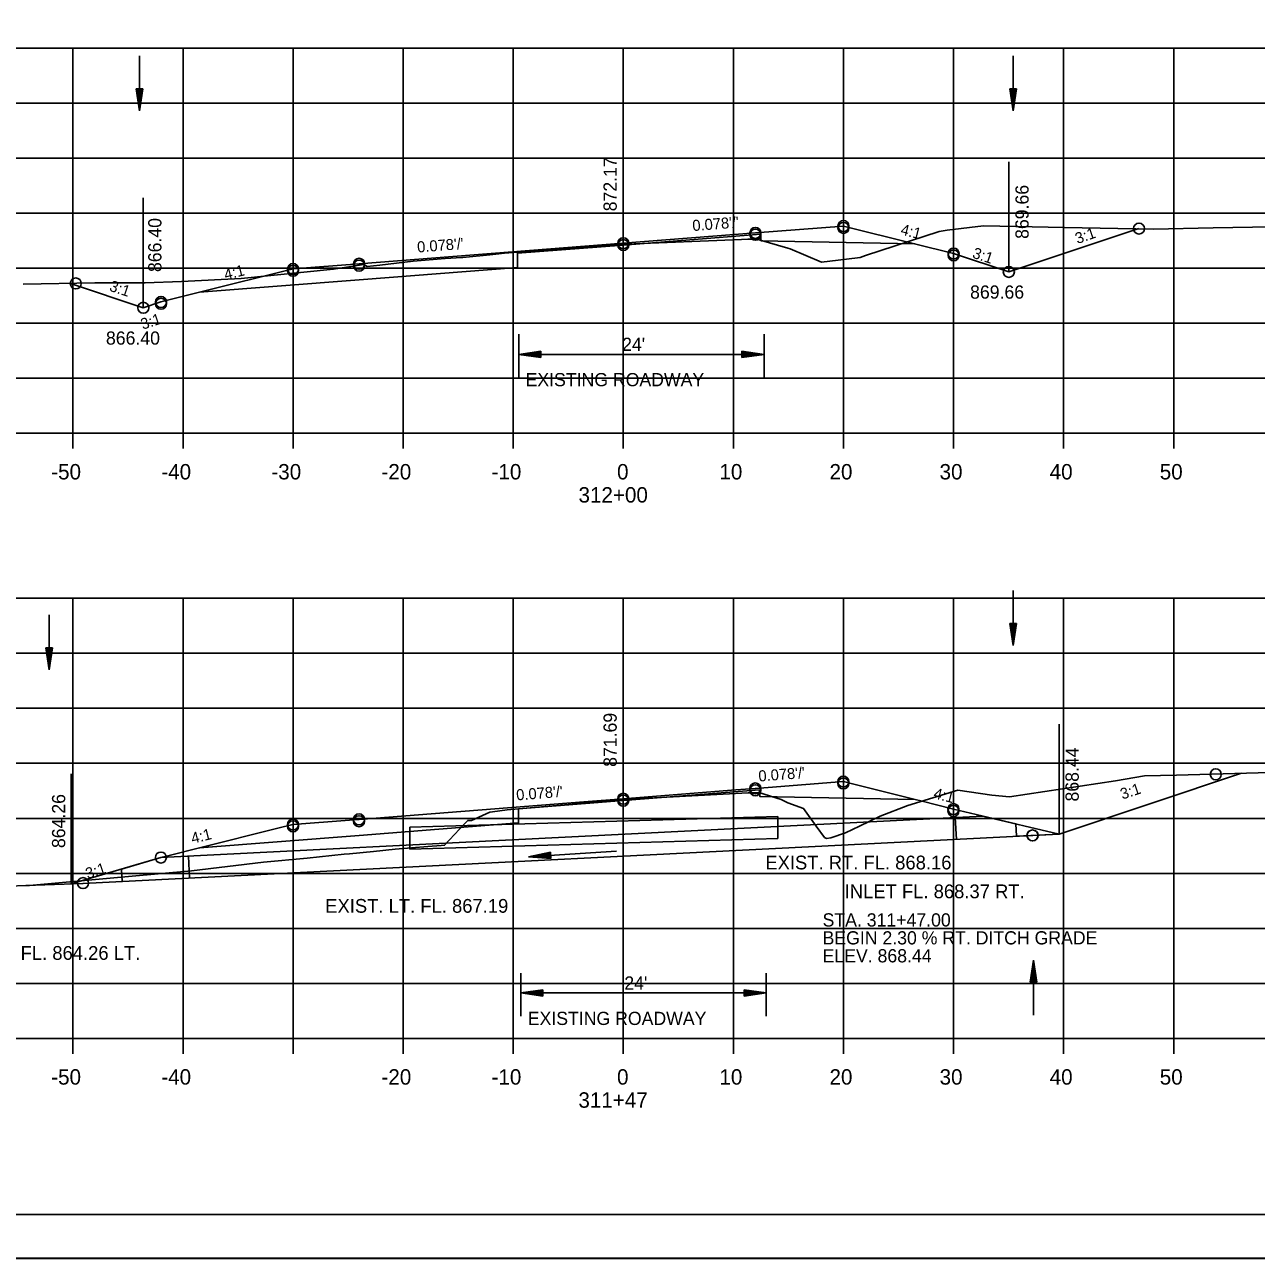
# Model space of a CAD drawing. Extents: x 1486524 to 1499135, y 326561 to 337924.
# Drawn here: x 1488928.5 to 1489040.4, y 335126 to 335238.1 of the extents above; entities that cross this region are included whole.
import ezdxf

# ---------------------------------------------------------------- set-up
doc = ezdxf.new("R2010")
doc.units = 0
for name, color, linetype in [('E_Const Align', 7, 'Continuous'), ('E_Const Align Station', 7, 'Continuous'), ('E_Ownership Information', 7, 'Continuous'), ('E_Property Line', 7, 'Continuous'), ('E_Proposed ROW and Easements', 7, 'Continuous'), ('E_Proposed ROW Fig Annot', 7, 'Continuous'), ('E_Quarter Calls', 7, 'Continuous'), ('E_Station Offset', 7, 'Continuous'), ('E_Survey Point', 7, 'Continuous'), ('E_Title Sheet', 7, 'Continuous'), ('E_Tract Number', 7, 'Continuous'), ('R_Water Annot', 7, 'Continuous'), ('R_Xsect Elev', 7, 'Continuous'), ('R_Xsect Slope', 7, 'Continuous')]:
    doc.layers.add(name, color=color, linetype=linetype)

msp = doc.modelspace()

# ---------------------------------------------------------------- linework, layer by layer
at = {"layer": 'E_Const Align'}
for p, q in [((1488842.89, 335201.01), (1489122.89, 335201.01)), ((1488932.89, 335199.61), (1488932.89, 335201.01)), ((1488942.89, 335199.61), (1488942.89, 335201.01)), ((1488952.89, 335199.61), (1488952.89, 335201.01)), ((1488962.89, 335199.61), (1488962.89, 335201.01)), ((1488972.89, 335199.61), (1488972.89, 335201.01)), ((1488982.89, 335199.61), (1488982.89, 335201.01)), ((1488992.89, 335199.61), (1488992.89, 335201.01)), ((1489002.89, 335199.61), (1489002.89, 335201.01)), ((1489012.89, 335199.61), (1489012.89, 335201.01)), ((1489022.89, 335199.61), (1489022.89, 335201.01)), ((1489032.89, 335199.61), (1489032.89, 335201.01)), ((1488932.89, 335144.61), (1488932.89, 335146.01)), ((1488942.89, 335144.61), (1488942.89, 335146.01)), ((1488952.89, 335144.61), (1488952.89, 335146.01)), ((1488962.89, 335144.61), (1488962.89, 335146.01)), ((1488972.89, 335144.61), (1488972.89, 335146.01)), ((1488982.89, 335144.61), (1488982.89, 335146.01)), ((1488992.89, 335144.61), (1488992.89, 335146.01)), ((1489002.89, 335144.61), (1489002.89, 335146.01)), ((1489012.89, 335144.61), (1489012.89, 335146.01)), ((1489022.89, 335144.61), (1489022.89, 335146.01)), ((1489032.89, 335144.61), (1489032.89, 335146.01))]:
    msp.add_line(p, q, dxfattribs=at)
at = {"layer": 'E_Ownership Information'}
for p, q in [((1488842.89, 335236.01), (1489122.89, 335236.01)), ((1488932.89, 335201.01), (1488932.89, 335236.01)), ((1488942.89, 335201.01), (1488942.89, 335236.01)), ((1488952.89, 335201.01), (1488952.89, 335236.01)), ((1488962.89, 335201.01), (1488962.89, 335236.01)), ((1488972.89, 335201.01), (1488972.89, 335236.01)), ((1488982.89, 335201.01), (1488982.89, 335236.01)), ((1488992.89, 335201.01), (1488992.89, 335236.01)), ((1489002.89, 335201.01), (1489002.89, 335236.01)), ((1489012.89, 335201.01), (1489012.89, 335236.01)), ((1489022.89, 335201.01), (1489022.89, 335236.01)), ((1489032.89, 335201.01), (1489032.89, 335236.01)), ((1488842.89, 335231.01), (1489122.89, 335231.01)), ((1488842.89, 335226.01), (1489122.89, 335226.01)), ((1488842.89, 335221.01), (1489122.89, 335221.01)), ((1488842.89, 335216.01), (1489122.89, 335216.01)), ((1488842.89, 335211.01), (1489122.89, 335211.01)), ((1488842.89, 335206.01), (1489122.89, 335206.01)), ((1488842.89, 335201.01), (1489122.89, 335201.01)), ((1488842.89, 335186.01), (1489122.89, 335186.01)), ((1488932.89, 335146.01), (1488932.89, 335186.01)), ((1488942.89, 335146.01), (1488942.89, 335186.01)), ((1488952.89, 335146.01), (1488952.89, 335186.01)), ((1488962.89, 335146.01), (1488962.89, 335186.01)), ((1488972.89, 335146.01), (1488972.89, 335186.01)), ((1488982.89, 335146.01), (1488982.89, 335186.01)), ((1488992.89, 335146.01), (1488992.89, 335186.01)), ((1489002.89, 335146.01), (1489002.89, 335186.01)), ((1489012.89, 335146.01), (1489012.89, 335186.01)), ((1489022.89, 335146.01), (1489022.89, 335186.01)), ((1489032.89, 335146.01), (1489032.89, 335186.01)), ((1488842.89, 335181.01), (1489122.89, 335181.01)), ((1488842.89, 335176.01), (1489122.89, 335176.01)), ((1488842.89, 335171.01), (1489122.89, 335171.01)), ((1488842.89, 335166.01), (1489122.89, 335166.01)), ((1488842.89, 335161.01), (1489122.89, 335161.01)), ((1488842.89, 335156.01), (1489122.89, 335156.01)), ((1488842.89, 335151.01), (1489122.89, 335151.01)), ((1488842.89, 335146.01), (1489122.89, 335146.01))]:
    msp.add_line(p, q, dxfattribs=at)
at = {"layer": 'E_Property Line'}
msp.add_line((1489141.07, 335130.01), (1488824.89, 335130.01), dxfattribs=at)
at = {"layer": 'E_Proposed ROW and Easements'}
for p, q in [((1488973.39, 335210), (1488973.39, 335206.07)), ((1488995.67, 335210), (1488995.67, 335206.07)), ((1488975.39, 335208.48), (1488973.39, 335208.18)), ((1488975.39, 335207.88), (1488973.39, 335208.18)), ((1488975.39, 335208.43), (1488973.72, 335208.18)), ((1488975.39, 335207.93), (1488973.72, 335208.18)), ((1488975.39, 335208.38), (1488974.07, 335208.18)), ((1488975.39, 335207.98), (1488974.07, 335208.18)), ((1488975.39, 335208.33), (1488974.4, 335208.18)), ((1488975.39, 335208.03), (1488974.4, 335208.18)), ((1488975.39, 335208.28), (1488974.74, 335208.18)), ((1488975.39, 335208.08), (1488974.74, 335208.18)), ((1488975.39, 335208.23), (1488975.07, 335208.18)), ((1488975.39, 335208.13), (1488975.07, 335208.18)), ((1488975.39, 335207.88), (1488975.39, 335208.48)), ((1488993.67, 335208.48), (1488995.67, 335208.18)), ((1488993.67, 335208.48), (1488993.67, 335207.88)), ((1488993.67, 335208.43), (1488995.33, 335208.18)), ((1488993.67, 335208.38), (1488994.99, 335208.18)), ((1488993.67, 335208.33), (1488994.66, 335208.18)), ((1488993.67, 335208.28), (1488994.32, 335208.18)), ((1488993.67, 335208.23), (1488993.98, 335208.18)), ((1488993.67, 335207.88), (1488995.67, 335208.18)), ((1488993.67, 335208.09), (1488994.32, 335208.18)), ((1488993.67, 335207.99), (1488994.99, 335208.18)), ((1488993.67, 335207.93), (1488995.33, 335208.18)), ((1488993.67, 335208.04), (1488994.66, 335208.18)), ((1488993.67, 335208.14), (1488993.98, 335208.18)), ((1488963.5, 335165.2), (1488996.93, 335166.17)), ((1488996.93, 335164.17), (1488996.93, 335166.17)), ((1488963.5, 335163.2), (1488963.5, 335165.2)), ((1488963.5, 335163.2), (1488996.93, 335164.17)), ((1488973.59, 335151.95), (1488973.59, 335148.03)), ((1488995.87, 335151.95), (1488995.87, 335148.03)), ((1488975.59, 335150.44), (1488973.59, 335150.14)), ((1488975.59, 335149.84), (1488975.59, 335150.44)), ((1488993.87, 335150.44), (1488995.87, 335150.14)), ((1488993.87, 335150.44), (1488993.87, 335149.84)), ((1488975.59, 335149.84), (1488973.59, 335150.14)), ((1488975.59, 335150.39), (1488973.92, 335150.14)), ((1488975.59, 335149.89), (1488973.92, 335150.14)), ((1488975.59, 335150.34), (1488974.27, 335150.14)), ((1488975.59, 335149.94), (1488974.27, 335150.14)), ((1488975.59, 335150.29), (1488974.6, 335150.14)), ((1488975.59, 335149.99), (1488974.6, 335150.14)), ((1488975.59, 335150.23), (1488974.94, 335150.14)), ((1488975.59, 335150.04), (1488974.94, 335150.14)), ((1488975.59, 335150.18), (1488975.27, 335150.14)), ((1488975.59, 335150.09), (1488975.27, 335150.14)), ((1488993.87, 335150.39), (1488995.53, 335150.14)), ((1488993.87, 335150.34), (1488995.19, 335150.14)), ((1488993.87, 335150.29), (1488994.86, 335150.14)), ((1488993.87, 335150.24), (1488994.52, 335150.14)), ((1488993.87, 335150.19), (1488994.18, 335150.14)), ((1488993.87, 335149.84), (1488995.87, 335150.14)), ((1488993.87, 335150.04), (1488994.52, 335150.14)), ((1488993.87, 335149.94), (1488995.19, 335150.14)), ((1488993.87, 335149.89), (1488995.53, 335150.14)), ((1488993.87, 335149.99), (1488994.86, 335150.14)), ((1488993.87, 335150.09), (1488994.18, 335150.14))]:
    msp.add_line(p, q, dxfattribs=at)
at = {"layer": 'E_Proposed ROW Fig Annot'}
for p, q in [((1488938.65, 335232.3), (1488938.95, 335230.3)), ((1488939.25, 335232.3), (1488938.65, 335232.3)), ((1488938.7, 335232.3), (1488938.95, 335230.63)), ((1488938.76, 335232.3), (1488938.95, 335230.97)), ((1488938.81, 335232.3), (1488938.95, 335231.31)), ((1488938.86, 335232.3), (1488938.95, 335231.65)), ((1488938.91, 335232.3), (1488938.95, 335231.98)), ((1488939.25, 335232.3), (1488938.95, 335230.3)), ((1488939.05, 335232.3), (1488938.95, 335231.65)), ((1488939.15, 335232.3), (1488938.95, 335230.97)), ((1488939.2, 335232.3), (1488938.95, 335230.63)), ((1488939.1, 335232.3), (1488938.95, 335231.31)), ((1488939, 335232.3), (1488938.95, 335231.98)), ((1489018, 335232.3), (1489018.3, 335230.3)), ((1489018.6, 335232.3), (1489018, 335232.3)), ((1489018.05, 335232.3), (1489018.3, 335230.63)), ((1489018.1, 335232.3), (1489018.3, 335230.97)), ((1489018.15, 335232.3), (1489018.3, 335231.31)), ((1489018.2, 335232.3), (1489018.3, 335231.65)), ((1489018.26, 335232.3), (1489018.3, 335231.98)), ((1489018.6, 335232.3), (1489018.3, 335230.3)), ((1489018.4, 335232.3), (1489018.3, 335231.65)), ((1489018.5, 335232.3), (1489018.3, 335230.97)), ((1489018.55, 335232.3), (1489018.3, 335230.63)), ((1489018.45, 335232.3), (1489018.3, 335231.31)), ((1489018.35, 335232.3), (1489018.3, 335231.98)), ((1488973.39, 335208.18), (1488995.67, 335208.18)), ((1489018, 335183.72), (1489018.3, 335181.72)), ((1489018.6, 335183.72), (1489018, 335183.72)), ((1489018.05, 335183.72), (1489018.3, 335182.05)), ((1489018.1, 335183.72), (1489018.3, 335182.4)), ((1489018.15, 335183.72), (1489018.3, 335182.73)), ((1489018.2, 335183.72), (1489018.3, 335183.07)), ((1489018.26, 335183.72), (1489018.3, 335183.4)), ((1489018.6, 335183.72), (1489018.3, 335181.72)), ((1489018.4, 335183.72), (1489018.3, 335183.07)), ((1489018.5, 335183.72), (1489018.3, 335182.4)), ((1489018.55, 335183.72), (1489018.3, 335182.05)), ((1489018.45, 335183.72), (1489018.3, 335182.73)), ((1489018.35, 335183.72), (1489018.3, 335183.4)), ((1488930.43, 335181.5), (1488930.73, 335179.5)), ((1488931.03, 335181.5), (1488930.43, 335181.5)), ((1488930.48, 335181.5), (1488930.73, 335179.84)), ((1488930.53, 335181.5), (1488930.73, 335180.18)), ((1488930.58, 335181.5), (1488930.73, 335180.51)), ((1488930.63, 335181.5), (1488930.73, 335180.85)), ((1488930.68, 335181.5), (1488930.73, 335181.19)), ((1488931.03, 335181.5), (1488930.73, 335179.5)), ((1488930.82, 335181.5), (1488930.73, 335180.85)), ((1488930.93, 335181.5), (1488930.73, 335180.18)), ((1488930.98, 335181.5), (1488930.73, 335179.84)), ((1488930.88, 335181.5), (1488930.73, 335180.51)), ((1488930.77, 335181.5), (1488930.73, 335181.19)), ((1489019.84, 335151.12), (1489020.14, 335153.12)), ((1489019.89, 335151.12), (1489020.14, 335152.79)), ((1489020.44, 335151.12), (1489020.14, 335153.12)), ((1489020.39, 335151.12), (1489020.14, 335152.79)), ((1489019.95, 335151.12), (1489020.14, 335152.45)), ((1489020, 335151.12), (1489020.14, 335152.11)), ((1489020.05, 335151.12), (1489020.14, 335151.77)), ((1489020.34, 335151.12), (1489020.14, 335152.45)), ((1489020.29, 335151.12), (1489020.14, 335152.11)), ((1489020.24, 335151.12), (1489020.14, 335151.77)), ((1489019.84, 335151.12), (1489020.44, 335151.12)), ((1489020.1, 335151.12), (1489020.14, 335151.44)), ((1489020.19, 335151.12), (1489020.14, 335151.44)), ((1488973.59, 335150.14), (1488995.87, 335150.14))]:
    msp.add_line(p, q, dxfattribs=at)
at = {"layer": 'E_Quarter Calls'}
msp.add_line((1488812.48, 335126.03), (1489145.82, 335126.03), dxfattribs=at)
for points in [[(1488812.48, 335339.36), (1489145.82, 335339.36), (1489145.82, 335126.02), (1488812.48, 335126.02)], [(1489058.81, 335335.47), (1489058.81, 335325.59), (1489094.54, 335325.59), (1489094.54, 335322.67), (1489117.74, 335322.67), (1489117.74, 335298.33), (1489141.07, 335298.33), (1489141.07, 335130.01), (1488824.89, 335130.01), (1488824.89, 335335.47)]]:
    msp.add_lwpolyline(points, close=True, dxfattribs=at)
for centre in [(1489002.89, 335219.84), (1489002.89, 335219.84), (1489002.89, 335219.67), (1489029.73, 335219.61), (1488994.89, 335219.22), (1488994.89, 335219.22), (1488994.89, 335219.05), (1488982.89, 335218.28), (1488982.89, 335218.28), (1488982.89, 335218.11), (1489012.89, 335217.34), (1489012.89, 335217.34), (1488958.89, 335216.41), (1488958.89, 335216.41), (1488958.89, 335216.24), (1489012.89, 335217.17), (1488952.89, 335215.94), (1488952.89, 335215.94), (1488952.89, 335215.77), (1489017.91, 335215.67), (1488933.15, 335214.62), (1488940.89, 335212.94), (1488940.89, 335212.94), (1488940.89, 335212.77), (1488939.28, 335212.41), (1489002.88, 335169.35), (1489002.88, 335169.35), (1489002.88, 335169.18), (1489036.71, 335170.01), (1489036.71, 335170.01), (1488994.88, 335168.73), (1488994.88, 335168.73), (1488994.88, 335168.56), (1488982.88, 335167.79), (1488982.88, 335167.79), (1488982.88, 335167.62), (1489012.88, 335166.85), (1489012.88, 335166.85), (1488958.88, 335165.92), (1488958.88, 335165.92), (1488958.88, 335165.75), (1489012.88, 335166.68), (1488952.88, 335165.45), (1488952.88, 335165.45), (1488952.88, 335165.28), (1489020.06, 335164.46), (1489020.07, 335164.46), (1488940.88, 335162.45), (1488940.88, 335162.45), (1488933.81, 335160.12)]:
    msp.add_circle(centre, 0.5, dxfattribs=at)
at = {"layer": 'E_Station Offset'}
for p, q in [((1489022.48, 335164.58), (1489039.06, 335170.11)), ((1489015.54, 335166.22), (1489022.48, 335164.58)), ((1488940.88, 335162.45), (1488932.73, 335160.05))]:
    msp.add_line(p, q, dxfattribs=at)
at = {"layer": 'E_Survey Point'}
for points in [[(1488944.4, 335213.82), (1488958.89, 335214.95), (1488973.28, 335216.07), (1488973.28, 335217.36), (1488982.89, 335218.11), (1488995.38, 335219.09), (1488995.39, 335218.5), (1489009.35, 335218.23)], [(1488944.4, 335163.33), (1488958.88, 335164.46), (1488973.37, 335165.59), (1488973.37, 335166.88), (1488982.88, 335167.62), (1488995.27, 335168.59), (1488995.28, 335168.01), (1489009.39, 335167.72)]]:
    msp.add_lwpolyline(points, dxfattribs=at)
at = {"layer": 'E_Title Sheet'}
for points in [[(1488932.66, 335214.61), (1488939.28, 335212.41), (1488940.89, 335212.94), (1488944.4, 335213.82), (1488952.89, 335215.94), (1488958.89, 335216.41), (1488982.89, 335218.28), (1488994.89, 335219.22), (1489002.89, 335219.84), (1489009.35, 335218.23), (1489012.89, 335217.34), (1489017.91, 335215.67), (1489029.73, 335219.61)], [(1488928.62, 335159.9), (1488933.81, 335160.09), (1488937.36, 335160.27), (1488937.3, 335161.4), (1488940.88, 335162.45), (1488941.4, 335162.58), (1488944.4, 335163.33), (1488951.63, 335165.14), (1488952.88, 335165.45), (1488958, 335165.85), (1488958.88, 335165.92), (1488979.31, 335167.51), (1488982.88, 335167.79), (1488993.11, 335168.59), (1488994.88, 335168.73), (1488996.05, 335168.82), (1489002.88, 335169.35), (1489003.83, 335169.11), (1489009.39, 335167.72), (1489009.91, 335167.59), (1489012.88, 335166.85), (1489018.54, 335165.51), (1489018.6, 335164.38), (1489022.48, 335164.58), (1489039.06, 335170.11)]]:
    msp.add_lwpolyline(points, dxfattribs=at)
at = {"layer": 'E_Tract Number'}
for points in [[(1488928.37, 335214.56), (1488934.87, 335214.67), (1488939.45, 335214.69), (1488942.74, 335214.8), (1488948.16, 335215.08), (1488956.55, 335215.93), (1488959.33, 335216.33), (1488959.62, 335216.16), (1488960.77, 335216.28), (1488963.8, 335216.66), (1488964.9, 335216.73), (1488966.7, 335216.89), (1488968.23, 335216.97), (1488968.3, 335216.98), (1488970.76, 335217.21), (1488971.57, 335217.3), (1488972.11, 335217.36), (1488982.04, 335218.13), (1488983.13, 335218.2), (1488993.62, 335218.62), (1488994.21, 335218.64), (1488995.01, 335218.64), (1488995.06, 335218.64), (1488995.22, 335218.59), (1488997.83, 335217.83), (1488998.05, 335217.77), (1489000.9, 335216.57), (1489004.16, 335216.95), (1489004.39, 335216.99), (1489004.9, 335217.16), (1489011.59, 335219.34), (1489012.32, 335219.45), (1489015.6, 335219.87), (1489022.97, 335219.72), (1489031.05, 335219.55), (1489036.46, 335219.67), (1489045.44, 335219.83)], [(1488924.49, 335159.8), (1488928.95, 335159.91), (1488937.93, 335160.71), (1488943.67, 335161.24), (1488950.2, 335162.02), (1488954.18, 335162.38), (1488957.53, 335162.74), (1488958.02, 335162.78), (1488960.19, 335162.99), (1488962.15, 335163.21), (1488965.14, 335163.46), (1488966.34, 335163.54), (1488966.66, 335163.57), (1488968.47, 335165.51), (1488968.76, 335165.82), (1488969.11, 335165.82), (1488970.75, 335166.57), (1488971, 335166.6), (1488972.33, 335166.77), (1488981.7, 335167.59), (1488983.5, 335167.75), (1488985.14, 335167.83), (1488994.23, 335168.32), (1488995.05, 335168.34), (1488995.2, 335168.35), (1488997.23, 335167.73), (1488997.84, 335167.41), (1488999.26, 335166.92), (1489000.41, 335165.31), (1489001.17, 335164.27), (1489001.35, 335164.18), (1489001.75, 335164.23), (1489003.07, 335164.7), (1489004.33, 335165.29), (1489006.21, 335166.21), (1489008.73, 335167.17), (1489013.27, 335168.56), (1489016.38, 335168.12), (1489017.98, 335167.98), (1489027.59, 335169.43), (1489030.23, 335169.86), (1489033.15, 335169.94), (1489044.81, 335170.27)]]:
    msp.add_lwpolyline(points, dxfattribs=at)
at = {"layer": 'R_Water Annot'}
for p, q in [((1488938.95, 335230.3), (1488938.95, 335235.3)), ((1489018.3, 335230.3), (1489018.3, 335235.3)), ((1489018.3, 335181.72), (1489018.3, 335186.72)), ((1488930.73, 335179.5), (1488930.73, 335184.5)), ((1489015.54, 335166.22), (1488940.88, 335162.45)), ((1489013.15, 335164.09), (1489013.04, 335166.09)), ((1489018.6, 335164.38), (1489018.54, 335165.51)), ((1488974.29, 335162.52), (1488982.27, 335163.04)), ((1488976.26, 335162.95), (1488974.29, 335162.52)), ((1488976.27, 335162.9), (1488974.62, 335162.54)), ((1488976.27, 335162.85), (1488974.96, 335162.57)), ((1488976.27, 335162.8), (1488975.29, 335162.59)), ((1488976.3, 335162.35), (1488976.26, 335162.95)), ((1488943.48, 335160.58), (1488943.38, 335162.58)), ((1488976.3, 335162.35), (1488974.29, 335162.52)), ((1488976.3, 335162.4), (1488974.62, 335162.54)), ((1488976.29, 335162.45), (1488974.96, 335162.57)), ((1488976.29, 335162.5), (1488975.29, 335162.59)), ((1488976.28, 335162.75), (1488975.63, 335162.61)), ((1488976.29, 335162.56), (1488975.63, 335162.61)), ((1488976.28, 335162.7), (1488975.97, 335162.63)), ((1488976.28, 335162.61), (1488975.97, 335162.63)), ((1488937.36, 335160.27), (1488937.3, 335161.4)), ((1489020.14, 335153.12), (1489020.14, 335148.12))]:
    msp.add_line(p, q, dxfattribs=at)
msp.add_lwpolyline([(1489022.48, 335164.58), (1488933.8, 335160.09)], dxfattribs=at)
at = {"layer": 'R_Xsect Elev'}
for p, q in [((1488982.89, 335218.18), (1488982.89, 335228.18)), ((1489017.91, 335215.67), (1489017.91, 335225.67)), ((1488939.28, 335212.41), (1488939.28, 335222.41)), ((1488982.89, 335167.69), (1488982.89, 335177.69)), ((1489022.48, 335164.58), (1489022.48, 335174.58)), ((1488932.73, 335160.05), (1488932.73, 335170.05))]:
    msp.add_line(p, q, dxfattribs=at)

# ---------------------------------------------------------------- texts
at = {"layer": 'E_Const Align Station'}
for s, p in [('-50', (1488930.92, 335196.81)), ('-40', (1488940.92, 335196.81)), ('-30', (1488950.92, 335196.81)), ('-20', (1488960.92, 335196.81)), ('-10', (1488970.92, 335196.81)), ('0', (1488982.32, 335196.81)), ('10', (1488991.62, 335196.81)), ('20', (1489001.62, 335196.81)), ('30', (1489011.62, 335196.81)), ('40', (1489021.62, 335196.81)), ('50', (1489031.62, 335196.81)), ('312+00', (1488978.82, 335194.71)), ('-50', (1488930.92, 335141.81)), ('-40', (1488940.92, 335141.81)), ('-20', (1488960.92, 335141.81)), ('-10', (1488970.92, 335141.81)), ('0', (1488982.32, 335141.81)), ('10', (1488991.62, 335141.81)), ('20', (1489001.62, 335141.81)), ('30', (1489011.62, 335141.81)), ('40', (1489021.62, 335141.81)), ('50', (1489031.62, 335141.81)), ('311+47', (1488978.81, 335139.71))]:
    msp.add_text(s, height=1.4, dxfattribs=at).set_placement(p)
at = {"layer": 'E_Proposed ROW and Easements'}
for s, p in [('EXIST. RT. FL. 868.16', (1488995.79, 335161.37)), ('EXIST. LT. FL. 867.19', (1488955.81, 335157.43))]:
    msp.add_text(s, height=1.25, dxfattribs=at).set_placement(p)
at = {"layer": 'E_Proposed ROW Fig Annot'}
for s, p in [("24'", (1488982.78, 335208.49)), ('EXISTING ROADWAY', (1488974.01, 335205.28)), ('STA. 311+47.00 ', (1489000.99, 335156.18)), ('BEGIN 2.30 % RT. DITCH GRADE', (1489000.99, 335154.55)), ('ELEV. 868.44', (1489000.99, 335152.92)), ("24'", (1488982.98, 335150.44)), ('EXISTING ROADWAY', (1488974.21, 335147.23))]:
    msp.add_text(s, height=1.2, dxfattribs=at).set_placement(p)
at = {"layer": 'R_Water Annot'}
for s, p in [('INLET FL. 868.37 RT.', (1489003, 335158.75)), ('OUTLET FL. 864.26 LT.', (1488921.08, 335153.15))]:
    msp.add_text(s, height=1.25, dxfattribs=at).set_placement(p)
at = {"layer": 'R_Xsect Elev'}
for s, p in [('872.17', (1488982.29, 335221.18)), ('869.66', (1489019.71, 335218.67)), ('866.40', (1488940.93, 335215.66)), ('871.69', (1488982.29, 335170.69)), ('868.44', (1489024.26, 335167.54)), ('864.26', (1488932.19, 335163.31))]:
    msp.add_text(s, height=1.2, rotation=90, dxfattribs=at).set_placement(p)
for s, p in [('869.66', (1489014.39, 335213.24)), ('866.40', (1488935.89, 335209.06))]:
    msp.add_text(s, height=1.2, dxfattribs=at).set_placement(p)
at = {"layer": 'R_Xsect Slope'}
for s, rotation, p in [("0.078'/'", 4.46, (1488989.2, 335219.38)), ('4:1', 345.9638, (1489008.01, 335219.08)), ('3:1', 19.1498, (1489024.14, 335218.2)), ("0.078'/'", 4.46, (1488964.2, 335217.43)), ('3:1', 341.5651, (1489014.53, 335216.98)), ('4:1', 14.0362, (1488946.76, 335214.93)), ('3:1', 341.5651, (1488936.13, 335213.98)), ('3:1', 18.4349, (1488939.24, 335210.41)), ("0.078'/'", 4.46, (1488995.2, 335169.35)), ("0.078'/'", 4.46, (1488973.2, 335167.64)), ('4:1', 345.9638, (1489011.01, 335167.84)), ('3:1', 18.435, (1489028.23, 335167.71)), ('4:1', 14.0362, (1488943.76, 335163.69)), ('3:1', 18.4349, (1488934.23, 335160.48))]:
    msp.add_text(s, height=1, rotation=rotation, dxfattribs=at).set_placement(p)

doc.saveas('drawing.dxf')
